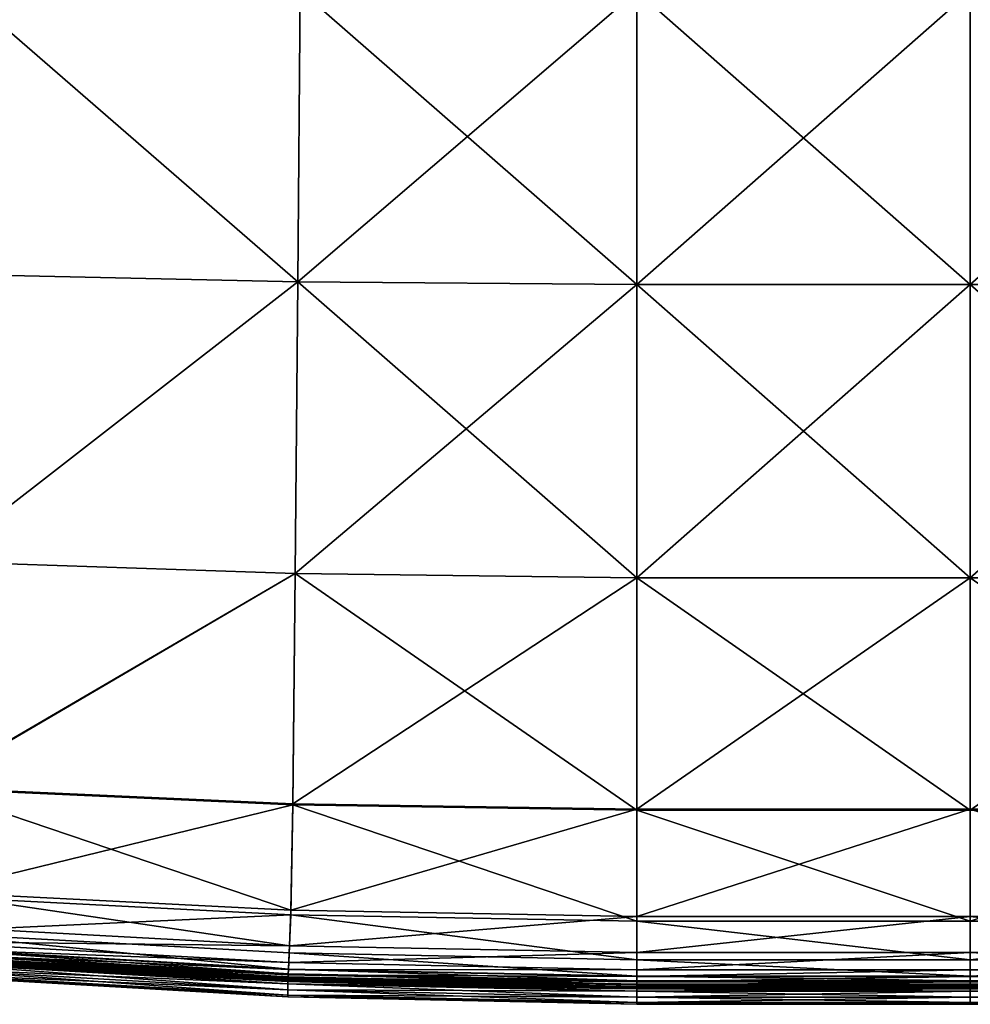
# Model space of a CAD drawing. Header units: millimetres. Extents: x 2387 to 13955, y -4964 to 364.
# Tile 716 of 1056: x 2748 to 3110, y -385 to -10. Entities that reach past the tile are written whole.
import ezdxf

# ---------------------------------------------------------------- set-up
doc = ezdxf.new("R2010")
doc.units = ezdxf.units.MM
doc.header["$MEASUREMENT"] = 0
doc.layers.add('Predefinito', color=7, linetype='Continuous', true_color=0x000000)

# ---------------------------------------------------------------- blocks, each defined once
blk = doc.blocks.new('Blocco 10')
at = {"layer": 'Predefinito'}
for points in [[(-599.17, 27.85, 452.75), (-603.07, -81.38, 455.57), (-470.11, -84.26, 455.57)], [(-470.11, -84.26, 293.4), (-603.07, -81.38, 293.4), (-599.17, 27.85, 293.4)], [(-470.11, -84.26, 455.57), (-469.14, 26.73, 452.75), (-599.17, 27.85, 452.75)], [(-599.17, 27.85, 293.4), (-469.14, 26.73, 293.4), (-470.11, -84.26, 293.4)], [(-341.22, -85.22, 293.4), (-470.11, -84.26, 293.4), (-469.14, 26.73, 293.4)], [(-341.22, 26.36, 452.75), (-469.14, 26.73, 452.75), (-470.11, -84.26, 455.57)], [(-470.11, -84.26, 455.57), (-341.22, -85.22, 455.57), (-341.22, 26.36, 452.75)], [(-469.14, 26.73, 293.4), (-341.22, 26.36, 293.4), (-341.22, -85.22, 293.4)], [(-341.22, 26.36, 293.4), (-214.36, 26.36, 293.4), (-214.36, -85.22, 293.4)], [(-214.36, -85.22, 293.4), (-341.22, -85.22, 293.4), (-341.22, 26.36, 293.4)], [(-214.36, 26.36, 452.75), (-341.22, 26.36, 452.75), (-341.22, -85.22, 455.57)], [(-341.22, -85.22, 455.57), (-214.36, -85.22, 455.57), (-214.36, 26.36, 452.75)], [(-87.51, 26.36, 293.4), (-87.51, -85.22, 293.4), (-214.36, -85.22, 293.4)], [(-214.36, -85.22, 293.4), (-214.36, 26.36, 293.4), (-87.51, 26.36, 293.4)], [(-87.51, -85.22, 455.57), (-87.51, 26.36, 452.75), (-214.36, 26.36, 452.75)], [(-214.36, 26.36, 452.75), (-214.36, -85.22, 455.57), (-87.51, -85.22, 455.57)], [(-606.96, -190.6, 293.4), (-603.07, -81.38, 293.4), (-470.11, -84.26, 293.4)], [(-470.11, -84.26, 455.57), (-603.07, -81.38, 455.57), (-606.96, -190.6, 452.75)], [(-470.11, -84.26, 293.4), (-471.09, -195.25, 293.4), (-606.96, -190.6, 293.4)], [(-606.96, -190.6, 452.75), (-471.09, -195.25, 452.75), (-470.11, -84.26, 455.57)], [(-341.22, -196.8, 293.4), (-471.09, -195.25, 293.4), (-470.11, -84.26, 293.4)], [(-341.22, -85.22, 455.57), (-470.11, -84.26, 455.57), (-471.09, -195.25, 452.75)], [(-471.09, -195.25, 452.75), (-341.22, -196.8, 452.75), (-341.22, -85.22, 455.57)], [(-470.11, -84.26, 293.4), (-341.22, -85.22, 293.4), (-341.22, -196.8, 293.4)], [(-214.36, -196.8, 293.4), (-341.22, -196.8, 293.4), (-341.22, -85.22, 293.4)], [(-341.22, -85.22, 293.4), (-214.36, -85.22, 293.4), (-214.36, -196.8, 293.4)], [(-341.22, -196.8, 452.75), (-214.36, -196.8, 452.75), (-214.36, -85.22, 455.57)], [(-214.36, -85.22, 455.57), (-341.22, -85.22, 455.57), (-341.22, -196.8, 452.75)], [(-87.51, -85.22, 293.4), (-87.51, -196.8, 293.4), (-214.36, -196.8, 293.4)], [(-214.36, -196.8, 293.4), (-214.36, -85.22, 293.4), (-87.51, -85.22, 293.4)], [(-87.51, -196.8, 452.75), (-87.51, -85.22, 455.57), (-214.36, -85.22, 455.57)], [(-214.36, -85.22, 455.57), (-214.36, -196.8, 452.75), (-87.51, -196.8, 452.75)], [(-610.61, -276.99, 293.4), (-606.96, -190.6, 293.4), (-471.09, -195.25, 293.4)], [(-471.09, -195.25, 452.75), (-606.96, -190.6, 452.75), (-610.51, -276.59, 447.23)], [(-471.09, -195.25, 293.4), (-472, -283.18, 293.4), (-610.61, -276.99, 293.4)], [(-610.51, -276.59, 447.23), (-471.97, -282.76, 447.23), (-471.09, -195.25, 452.75)], [(-341.22, -285.24, 293.4), (-472, -283.18, 293.4), (-471.09, -195.25, 293.4)], [(-341.22, -196.8, 452.75), (-471.09, -195.25, 452.75), (-471.97, -282.76, 447.23)], [(-471.97, -282.76, 447.23), (-341.22, -284.81, 447.23), (-341.22, -196.8, 452.75)], [(-471.09, -195.25, 293.4), (-341.22, -196.8, 293.4), (-341.22, -285.24, 293.4)], [(-341.22, -196.8, 293.4), (-214.36, -196.8, 293.4), (-214.36, -285.24, 293.4)], [(-214.36, -285.24, 293.4), (-341.22, -285.24, 293.4), (-341.22, -196.8, 293.4)], [(-214.36, -196.8, 452.75), (-341.22, -196.8, 452.75), (-341.22, -284.81, 447.23)], [(-341.22, -284.81, 447.23), (-214.36, -284.81, 447.23), (-214.36, -196.8, 452.75)], [(-87.51, -196.8, 293.4), (-87.51, -285.24, 293.4), (-214.36, -285.24, 293.4)], [(-214.36, -285.24, 293.4), (-214.36, -196.8, 293.4), (-87.51, -196.8, 293.4)], [(-87.51, -284.81, 447.23), (-87.51, -196.8, 452.75), (-214.36, -196.8, 452.75)], [(-214.36, -196.8, 452.75), (-214.36, -284.81, 447.23), (-87.51, -284.81, 447.23)], [(-613.73, -317.74, 293.4), (-610.61, -276.99, 293.4), (-472, -283.18, 293.4)], [(-610.51, -276.59, 447.23), (-613.34, -316.11, 441.97), (-472.68, -323.29, 441.97)], [(-472.68, -323.29, 441.97), (-471.97, -282.76, 447.23), (-610.51, -276.59, 447.23)], [(-472, -283.18, 293.4), (-472.78, -324.98, 293.4), (-613.73, -317.74, 293.4)], [(-341.22, -327.4, 293.4), (-472.78, -324.98, 293.4), (-472, -283.18, 293.4)], [(-341.22, -284.81, 447.23), (-471.97, -282.76, 447.23), (-472.68, -323.29, 441.97)], [(-472, -283.18, 293.4), (-341.22, -285.24, 293.4), (-341.22, -327.4, 293.4)], [(-472.68, -323.29, 441.97), (-341.22, -325.68, 441.97), (-341.22, -284.81, 447.23)], [(-341.22, -325.68, 441.97), (-214.36, -325.68, 441.97), (-214.36, -284.81, 447.23)], [(-214.36, -284.81, 447.23), (-341.22, -284.81, 447.23), (-341.22, -325.68, 441.97)], [(-214.36, -327.4, 293.4), (-341.22, -327.4, 293.4), (-341.22, -285.24, 293.4)], [(-341.22, -285.24, 293.4), (-214.36, -285.24, 293.4), (-214.36, -327.4, 293.4)], [(-87.51, -325.68, 441.97), (-87.51, -284.81, 447.23), (-214.36, -284.81, 447.23)], [(-214.36, -284.81, 447.23), (-214.36, -325.68, 441.97), (-87.51, -325.68, 441.97)], [(-87.51, -285.24, 293.4), (-87.51, -327.4, 293.4), (-214.36, -327.4, 293.4)], [(-214.36, -327.4, 293.4), (-214.36, -285.24, 293.4), (-87.51, -285.24, 293.4)], [(-616, -331.64, 293.5), (-613.73, -317.74, 293.4), (-472.78, -324.98, 293.4)], [(-613.34, -316.11, 441.97), (-615.36, -329.02, 437.35), (-473.19, -336.79, 437.35)], [(-473.19, -336.79, 437.35), (-472.68, -323.29, 441.97), (-613.34, -316.11, 441.97)], [(-472.78, -324.98, 293.4), (-473.35, -339.53, 293.5), (-616, -331.64, 293.5)], [(-341.22, -342.16, 293.5), (-473.35, -339.53, 293.5), (-472.78, -324.98, 293.4)], [(-341.22, -325.68, 441.97), (-472.68, -323.29, 441.97), (-473.19, -336.79, 437.35)], [(-473.19, -336.79, 437.35), (-341.22, -339.38, 437.35), (-341.22, -325.68, 441.97)], [(-472.78, -324.98, 293.4), (-341.22, -327.4, 293.4), (-341.22, -342.16, 293.5)], [(-214.36, -325.68, 441.97), (-341.22, -325.68, 441.97), (-341.22, -339.38, 437.35)], [(-341.22, -339.38, 437.35), (-214.36, -339.38, 437.35), (-214.36, -325.68, 441.97)], [(-87.51, -339.38, 437.35), (-87.51, -325.68, 441.97), (-214.36, -325.68, 441.97)], [(-214.36, -325.68, 441.97), (-214.36, -339.38, 437.35), (-87.51, -339.38, 437.35)], [(-473.19, -336.79, 437.35), (-615.36, -329.02, 437.35), (-616.48, -335.16, 433.73)], [(-341.22, -327.4, 293.4), (-214.36, -327.4, 293.4), (-214.36, -342.16, 293.5)], [(-214.36, -342.16, 293.5), (-341.22, -342.16, 293.5), (-341.22, -327.4, 293.4)], [(-87.51, -327.4, 293.4), (-87.51, -342.16, 293.5), (-214.36, -342.16, 293.5)], [(-214.36, -342.16, 293.5), (-214.36, -327.4, 293.4), (-87.51, -327.4, 293.4)], [(-473.61, -345.67, 293.8), (-617.06, -337.51, 293.8), (-616, -331.64, 293.5)], [(-616, -331.64, 293.5), (-473.35, -339.53, 293.5), (-473.61, -345.67, 293.8)], [(-473.47, -343.21, 433.73), (-616.48, -335.16, 433.73), (-617.09, -337.64, 430.48)], [(-616.48, -335.16, 433.73), (-473.47, -343.21, 433.73), (-473.19, -336.79, 437.35)], [(-341.22, -339.38, 437.35), (-473.19, -336.79, 437.35), (-473.47, -343.21, 433.73)], [(-473.85, -349.74, 296.75), (-618.01, -341.41, 296.75), (-617.78, -340.48, 295.37)], [(-473.74, -348.93, 422.61), (-617.77, -340.6, 422.62), (-617.95, -341.21, 422.56)], [(-473.73, -347.81, 426.93), (-617.56, -339.56, 426.93), (-617.81, -340.63, 424.02)], [(-473.79, -348.93, 424.02), (-617.81, -340.63, 424.02), (-617.77, -340.58, 422.67)], [(-617.81, -340.63, 424.02), (-473.79, -348.93, 424.02), (-473.73, -347.81, 426.93)], [(-473.79, -348.77, 295.37), (-617.78, -340.48, 295.37), (-617.47, -339.18, 294.39)], [(-617.78, -340.48, 295.37), (-473.79, -348.77, 295.37), (-473.85, -349.74, 296.75)], [(-473.74, -348.9, 422.66), (-617.77, -340.58, 422.67), (-617.67, -340.28, 422.38)], [(-473.69, -348.6, 422.36), (-617.67, -340.28, 422.38), (-617.77, -340.6, 422.62)], [(-617.77, -340.58, 422.67), (-473.74, -348.9, 422.66), (-473.79, -348.93, 424.02)], [(-617.77, -340.6, 422.62), (-473.74, -348.93, 422.61), (-473.69, -348.6, 422.36)], [(-617.67, -340.28, 422.38), (-473.69, -348.6, 422.36), (-473.74, -348.9, 422.66)], [(-473.62, -345.8, 430.48), (-617.09, -337.64, 430.48), (-617.56, -339.56, 426.93)], [(-617.56, -339.56, 426.93), (-473.73, -347.81, 426.93), (-473.62, -345.8, 430.48)], [(-473.71, -347.41, 294.39), (-617.47, -339.18, 294.39), (-617.06, -337.51, 293.8)], [(-617.47, -339.18, 294.39), (-473.71, -347.41, 294.39), (-473.79, -348.77, 295.37)], [(-617.09, -337.64, 430.48), (-473.62, -345.8, 430.48), (-473.47, -343.21, 433.73)], [(-617.06, -337.51, 293.8), (-473.61, -345.67, 293.8), (-473.71, -347.41, 294.39)], [(-341.22, -348.39, 293.8), (-473.61, -345.67, 293.8), (-473.35, -339.53, 293.5)], [(-473.47, -343.21, 433.73), (-341.22, -345.9, 433.73), (-341.22, -339.38, 437.35)], [(-473.35, -339.53, 293.5), (-341.22, -342.16, 293.5), (-341.22, -348.39, 293.8)], [(-341.22, -345.9, 433.73), (-214.36, -345.9, 433.73), (-214.36, -339.38, 437.35)], [(-214.36, -339.38, 437.35), (-341.22, -339.38, 437.35), (-341.22, -345.9, 433.73)], [(-87.51, -345.9, 433.73), (-87.51, -339.38, 437.35), (-214.36, -339.38, 437.35)], [(-214.36, -339.38, 437.35), (-214.36, -345.9, 433.73), (-87.51, -345.9, 433.73)], [(-473.9, -353.49, 304.51), (-618.24, -345.12, 304.51), (-618.21, -342.94, 301)], [(-473.9, -351.33, 417.27), (-618.23, -342.96, 417.27), (-618.24, -345.12, 414.17)], [(-473.89, -350.41, 418.52), (-618.21, -342.04, 418.52), (-618.23, -342.96, 417.27)], [(-618.23, -342.96, 417.27), (-473.9, -351.33, 417.27), (-473.89, -350.41, 418.52)], [(-473.88, -350.24, 418.85), (-618.19, -341.87, 418.85), (-618.21, -342.04, 418.52)], [(-473.9, -351.31, 301), (-618.21, -342.94, 301), (-618.14, -341.97, 298.52)], [(-618.21, -342.04, 418.52), (-473.89, -350.41, 418.52), (-473.88, -350.24, 418.85)], [(-618.21, -342.94, 301), (-473.9, -351.31, 301), (-473.9, -353.49, 304.51)], [(-473.89, -350.34, 419.2), (-618.19, -341.97, 419.2), (-618.19, -341.87, 418.85)], [(-618.19, -341.87, 418.85), (-473.88, -350.24, 418.85), (-473.89, -350.34, 419.2)], [(-618.19, -341.97, 419.2), (-473.89, -350.34, 419.2), (-473.89, -350.39, 419.93)], [(-473.89, -350.39, 419.93), (-618.17, -342.03, 419.93), (-618.19, -341.97, 419.2)], [(-473.87, -350.07, 421.35), (-618.09, -341.73, 421.35), (-618.17, -342.03, 419.93)], [(-618.17, -342.03, 419.93), (-473.89, -350.39, 419.93), (-473.87, -350.07, 421.35)], [(-473.88, -350.32, 298.52), (-618.14, -341.97, 298.52), (-618.01, -341.41, 296.75)], [(-618.14, -341.97, 298.52), (-473.88, -350.32, 298.52), (-473.9, -351.31, 301)], [(-473.82, -349.54, 422.56), (-617.95, -341.21, 422.56), (-618.09, -341.73, 421.35)], [(-618.09, -341.73, 421.35), (-473.87, -350.07, 421.35), (-473.82, -349.54, 422.56)], [(-618.01, -341.41, 296.75), (-473.85, -349.74, 296.75), (-473.88, -350.32, 298.52)], [(-617.95, -341.21, 422.56), (-473.82, -349.54, 422.56), (-473.74, -348.93, 422.61)], [(-341.22, -345.9, 433.73), (-473.47, -343.21, 433.73), (-473.62, -345.8, 430.48)], [(-214.36, -348.39, 293.8), (-341.22, -348.39, 293.8), (-341.22, -342.16, 293.5)], [(-341.22, -342.16, 293.5), (-214.36, -342.16, 293.5), (-214.36, -348.39, 293.8)], [(-87.51, -342.16, 293.5), (-87.51, -348.39, 293.8), (-214.36, -348.39, 293.8)], [(-214.36, -348.39, 293.8), (-214.36, -342.16, 293.5), (-87.51, -342.16, 293.5)], [(-473.9, -353.49, 414.17), (-618.24, -345.12, 414.17), (-618.24, -347.2, 398.45)], [(-618.24, -345.12, 414.17), (-473.9, -353.49, 414.17), (-473.9, -351.33, 417.27)], [(-618.24, -345.12, 304.51), (-473.9, -353.49, 304.51), (-473.9, -355.57, 320.23)], [(-473.9, -355.57, 320.23), (-618.24, -347.2, 320.23), (-618.24, -345.12, 304.51)], [(-473.9, -356.27, 359.34), (-618.24, -347.89, 359.34), (-618.24, -347.2, 320.23)], [(-618.24, -347.2, 320.23), (-473.9, -355.57, 320.23), (-473.9, -356.27, 359.34)], [(-473.9, -355.57, 398.45), (-618.24, -347.2, 398.45), (-618.24, -347.89, 359.34)], [(-618.24, -347.2, 398.45), (-473.9, -355.57, 398.45), (-473.9, -353.49, 414.17)], [(-618.24, -347.89, 359.34), (-473.9, -356.27, 359.34), (-473.9, -355.57, 398.45)], [(-341.22, -351.53, 295.37), (-473.79, -348.77, 295.37), (-473.71, -347.41, 294.39)], [(-341.22, -350.56, 426.93), (-473.73, -347.81, 426.93), (-473.79, -348.93, 424.02)], [(-341.22, -348.53, 430.48), (-473.62, -345.8, 430.48), (-473.73, -347.81, 426.93)], [(-473.73, -347.81, 426.93), (-341.22, -350.56, 426.93), (-341.22, -348.53, 430.48)], [(-341.22, -350.16, 294.39), (-473.71, -347.41, 294.39), (-473.61, -345.67, 293.8)], [(-473.71, -347.41, 294.39), (-341.22, -350.16, 294.39), (-341.22, -351.53, 295.37)], [(-473.62, -345.8, 430.48), (-341.22, -348.53, 430.48), (-341.22, -345.9, 433.73)], [(-473.61, -345.67, 293.8), (-341.22, -348.39, 293.8), (-341.22, -350.16, 294.39)], [(-214.36, -345.9, 433.73), (-341.22, -345.9, 433.73), (-341.22, -348.53, 430.48)], [(-341.22, -348.53, 430.48), (-214.36, -348.53, 430.48), (-214.36, -345.9, 433.73)], [(-87.51, -348.53, 430.48), (-87.51, -345.9, 433.73), (-214.36, -345.9, 433.73)], [(-214.36, -345.9, 433.73), (-214.36, -348.53, 430.48), (-87.51, -348.53, 430.48)], [(-341.22, -354.1, 301), (-473.9, -351.31, 301), (-473.88, -350.32, 298.52)], [(-341.22, -353.2, 418.52), (-473.89, -350.41, 418.52), (-473.9, -351.33, 417.27)], [(-341.22, -356.28, 304.51), (-473.9, -353.49, 304.51), (-473.9, -351.31, 301)], [(-473.9, -351.31, 301), (-341.22, -354.1, 301), (-341.22, -356.28, 304.51)], [(-473.9, -351.33, 417.27), (-341.22, -354.12, 417.27), (-341.22, -353.2, 418.52)], [(-341.22, -354.12, 417.27), (-473.9, -351.33, 417.27), (-473.9, -353.49, 414.17)], [(-341.22, -352.86, 421.35), (-473.87, -350.07, 421.35), (-473.89, -350.39, 419.93)], [(-341.21, -353.04, 418.85), (-473.88, -350.24, 418.85), (-473.89, -350.41, 418.52)], [(-341.22, -353.13, 419.2), (-473.89, -350.34, 419.2), (-473.88, -350.24, 418.85)], [(-473.89, -350.34, 419.2), (-341.22, -353.13, 419.2), (-341.22, -353.18, 419.92)], [(-341.22, -353.18, 419.92), (-473.89, -350.39, 419.93), (-473.89, -350.34, 419.2)], [(-473.89, -350.39, 419.93), (-341.22, -353.18, 419.92), (-341.22, -352.86, 421.35)], [(-473.89, -350.41, 418.52), (-341.22, -353.2, 418.52), (-341.21, -353.04, 418.85)], [(-341.22, -353.11, 298.52), (-473.88, -350.32, 298.52), (-473.85, -349.74, 296.75)], [(-473.88, -350.24, 418.85), (-341.21, -353.04, 418.85), (-341.22, -353.13, 419.2)], [(-473.88, -350.32, 298.52), (-341.22, -353.11, 298.52), (-341.22, -354.1, 301)], [(-341.21, -352.31, 422.56), (-473.82, -349.54, 422.56), (-473.87, -350.07, 421.35)], [(-473.87, -350.07, 421.35), (-341.22, -352.86, 421.35), (-341.21, -352.31, 422.56)], [(-341.22, -352.52, 296.75), (-473.85, -349.74, 296.75), (-473.79, -348.77, 295.37)], [(-473.85, -349.74, 296.75), (-341.22, -352.52, 296.75), (-341.22, -353.11, 298.52)], [(-341.18, -351.7, 422.6), (-473.74, -348.93, 422.61), (-473.82, -349.54, 422.56)], [(-473.82, -349.54, 422.56), (-341.21, -352.31, 422.56), (-341.18, -351.7, 422.6)], [(-473.79, -348.77, 295.37), (-341.22, -351.53, 295.37), (-341.22, -352.52, 296.75)], [(-341.21, -351.7, 424.01), (-473.79, -348.93, 424.02), (-473.74, -348.9, 422.66)], [(-473.79, -348.93, 424.02), (-341.21, -351.7, 424.01), (-341.22, -350.56, 426.93)], [(-341.18, -351.68, 422.65), (-473.74, -348.9, 422.66), (-473.69, -348.6, 422.36)], [(-341.16, -351.38, 422.34), (-473.69, -348.6, 422.36), (-473.74, -348.93, 422.61)], [(-473.74, -348.9, 422.66), (-341.18, -351.68, 422.65), (-341.21, -351.7, 424.01)], [(-473.74, -348.93, 422.61), (-341.18, -351.7, 422.6), (-341.16, -351.38, 422.34)], [(-473.69, -348.6, 422.36), (-341.16, -351.38, 422.34), (-341.18, -351.68, 422.65)], [(-341.22, -348.39, 293.8), (-214.36, -348.39, 293.8), (-214.36, -350.16, 294.39)], [(-214.36, -350.16, 294.39), (-341.22, -350.16, 294.39), (-341.22, -348.39, 293.8)], [(-341.22, -350.56, 426.93), (-214.36, -350.56, 426.93), (-214.36, -348.53, 430.48)], [(-214.36, -348.53, 430.48), (-341.22, -348.53, 430.48), (-341.22, -350.56, 426.93)], [(-214.36, -351.53, 295.37), (-341.22, -351.53, 295.37), (-341.22, -350.16, 294.39)], [(-341.22, -350.16, 294.39), (-214.36, -350.16, 294.39), (-214.36, -351.53, 295.37)], [(-214.36, -350.56, 426.93), (-341.22, -350.56, 426.93), (-341.21, -351.7, 424.01)], [(-341.22, -351.53, 295.37), (-214.36, -351.53, 295.37), (-214.36, -352.52, 296.75)], [(-214.36, -352.52, 296.75), (-341.22, -352.52, 296.75), (-341.22, -351.53, 295.37)], [(-341.21, -351.7, 424.01), (-214.36, -351.7, 424.01), (-214.36, -350.56, 426.93)], [(-214.36, -351.7, 424.01), (-341.21, -351.7, 424.01), (-341.18, -351.68, 422.65)], [(-214.36, -351.71, 422.59), (-341.18, -351.7, 422.6), (-341.21, -352.31, 422.56)], [(-341.21, -352.31, 422.56), (-214.36, -352.31, 422.55), (-214.36, -351.71, 422.59)], [(-214.36, -351.68, 422.64), (-341.18, -351.68, 422.65), (-341.16, -351.38, 422.34)], [(-341.18, -351.7, 422.6), (-214.36, -351.71, 422.59), (-214.36, -351.38, 422.34)], [(-214.36, -351.38, 422.34), (-341.16, -351.38, 422.34), (-341.18, -351.7, 422.6)], [(-341.18, -351.68, 422.65), (-214.36, -351.68, 422.64), (-214.36, -351.7, 424.01)], [(-341.16, -351.38, 422.34), (-214.36, -351.38, 422.34), (-214.36, -351.68, 422.64)], [(-87.51, -348.39, 293.8), (-87.51, -350.16, 294.39), (-214.36, -350.16, 294.39)], [(-214.36, -350.16, 294.39), (-214.36, -348.39, 293.8), (-87.51, -348.39, 293.8)], [(-87.51, -350.56, 426.93), (-87.51, -348.53, 430.48), (-214.36, -348.53, 430.48)], [(-214.36, -348.53, 430.48), (-214.36, -350.56, 426.93), (-87.51, -350.56, 426.93)], [(-87.51, -350.16, 294.39), (-87.51, -351.53, 295.37), (-214.36, -351.53, 295.37)], [(-214.36, -351.53, 295.37), (-214.36, -350.16, 294.39), (-87.51, -350.16, 294.39)], [(-87.52, -351.7, 424.01), (-87.51, -350.56, 426.93), (-214.36, -350.56, 426.93)], [(-214.36, -350.56, 426.93), (-214.36, -351.7, 424.01), (-87.52, -351.7, 424.01)], [(-87.57, -351.38, 422.34), (-87.55, -351.68, 422.65), (-214.36, -351.68, 422.64)], [(-214.36, -351.68, 422.64), (-214.36, -351.38, 422.34), (-87.57, -351.38, 422.34)], [(-87.55, -351.7, 422.6), (-87.57, -351.38, 422.34), (-214.36, -351.38, 422.34)], [(-214.36, -351.38, 422.34), (-214.36, -351.71, 422.59), (-87.55, -351.7, 422.6)], [(-87.51, -351.53, 295.37), (-87.51, -352.52, 296.75), (-214.36, -352.52, 296.75)], [(-214.36, -352.52, 296.75), (-214.36, -351.53, 295.37), (-87.51, -351.53, 295.37)], [(-87.55, -351.68, 422.65), (-87.52, -351.7, 424.01), (-214.36, -351.7, 424.01)], [(-214.36, -351.7, 424.01), (-214.36, -351.68, 422.64), (-87.55, -351.68, 422.65)], [(-87.52, -352.31, 422.56), (-87.55, -351.7, 422.6), (-214.36, -351.71, 422.59)], [(-214.36, -351.71, 422.59), (-214.36, -352.31, 422.55), (-87.52, -352.31, 422.56)], [(-341.22, -356.28, 414.17), (-473.9, -353.49, 414.17), (-473.9, -355.57, 398.45)], [(-473.9, -353.49, 414.17), (-341.22, -356.28, 414.17), (-341.22, -354.12, 417.27)], [(-473.9, -353.49, 304.51), (-341.22, -356.28, 304.51), (-341.22, -358.36, 320.23)], [(-341.22, -358.36, 320.23), (-473.9, -355.57, 320.23), (-473.9, -353.49, 304.51)], [(-341.22, -359.06, 359.34), (-473.9, -356.27, 359.34), (-473.9, -355.57, 320.23)], [(-473.9, -355.57, 320.23), (-341.22, -358.36, 320.23), (-341.22, -359.06, 359.34)], [(-341.22, -358.36, 398.45), (-473.9, -355.57, 398.45), (-473.9, -356.27, 359.34)], [(-473.9, -355.57, 398.45), (-341.22, -358.36, 398.45), (-341.22, -356.28, 414.17)], [(-341.22, -352.86, 421.35), (-214.36, -352.86, 421.35), (-214.36, -352.31, 422.55)], [(-214.36, -352.31, 422.55), (-341.21, -352.31, 422.56), (-341.22, -352.86, 421.35)], [(-214.36, -353.11, 298.52), (-341.22, -353.11, 298.52), (-341.22, -352.52, 296.75)], [(-341.22, -352.52, 296.75), (-214.36, -352.52, 296.75), (-214.36, -353.11, 298.52)], [(-214.36, -352.86, 421.35), (-341.22, -352.86, 421.35), (-341.22, -353.18, 419.92)], [(-341.22, -353.18, 419.92), (-214.36, -353.18, 419.92), (-214.36, -352.86, 421.35)], [(-341.22, -353.2, 418.52), (-214.36, -353.2, 418.52), (-214.36, -353.04, 418.85)], [(-214.36, -353.04, 418.85), (-341.21, -353.04, 418.85), (-341.22, -353.2, 418.52)], [(-214.36, -353.13, 419.2), (-341.22, -353.13, 419.2), (-341.21, -353.04, 418.85)], [(-341.22, -353.11, 298.52), (-214.36, -353.11, 298.52), (-214.36, -354.1, 301)], [(-214.36, -354.1, 301), (-341.22, -354.1, 301), (-341.22, -353.11, 298.52)], [(-341.22, -353.13, 419.2), (-214.36, -353.13, 419.2), (-214.36, -353.18, 419.92)], [(-214.36, -353.18, 419.92), (-341.22, -353.18, 419.92), (-341.22, -353.13, 419.2)], [(-214.36, -353.2, 418.52), (-341.22, -353.2, 418.52), (-341.22, -354.12, 417.27)], [(-341.22, -354.12, 417.27), (-214.36, -354.12, 417.27), (-214.36, -353.2, 418.52)], [(-214.36, -356.28, 304.51), (-341.22, -356.28, 304.51), (-341.22, -354.1, 301)], [(-341.22, -354.1, 301), (-214.36, -354.1, 301), (-214.36, -356.28, 304.51)], [(-341.22, -356.28, 414.17), (-214.36, -356.28, 414.17), (-214.36, -354.12, 417.27)], [(-214.36, -354.12, 417.27), (-341.22, -354.12, 417.27), (-341.22, -356.28, 414.17)], [(-341.21, -353.04, 418.85), (-214.36, -353.04, 418.85), (-214.36, -353.13, 419.2)], [(-87.51, -352.86, 421.35), (-87.52, -352.31, 422.56), (-214.36, -352.31, 422.55)], [(-214.36, -352.31, 422.55), (-214.36, -352.86, 421.35), (-87.51, -352.86, 421.35)], [(-87.51, -352.52, 296.75), (-87.51, -353.11, 298.52), (-214.36, -353.11, 298.52)], [(-214.36, -353.11, 298.52), (-214.36, -352.52, 296.75), (-87.51, -352.52, 296.75)], [(-87.51, -353.18, 419.92), (-87.51, -352.86, 421.35), (-214.36, -352.86, 421.35)], [(-214.36, -352.86, 421.35), (-214.36, -353.18, 419.92), (-87.51, -353.18, 419.92)], [(-87.51, -353.2, 418.52), (-87.52, -353.04, 418.85), (-214.36, -353.04, 418.85)], [(-214.36, -353.04, 418.85), (-214.36, -353.2, 418.52), (-87.51, -353.2, 418.52)], [(-87.52, -353.04, 418.85), (-87.51, -353.13, 419.2), (-214.36, -353.13, 419.2)], [(-214.36, -353.13, 419.2), (-214.36, -353.04, 418.85), (-87.52, -353.04, 418.85)], [(-87.51, -353.11, 298.52), (-87.51, -354.1, 301), (-214.36, -354.1, 301)], [(-214.36, -354.1, 301), (-214.36, -353.11, 298.52), (-87.51, -353.11, 298.52)], [(-87.51, -353.13, 419.2), (-87.51, -353.18, 419.92), (-214.36, -353.18, 419.92)], [(-214.36, -353.18, 419.92), (-214.36, -353.13, 419.2), (-87.51, -353.13, 419.2)], [(-87.51, -354.12, 417.27), (-87.51, -353.2, 418.52), (-214.36, -353.2, 418.52)], [(-214.36, -353.2, 418.52), (-214.36, -354.12, 417.27), (-87.51, -354.12, 417.27)], [(-87.51, -354.1, 301), (-87.51, -356.28, 304.51), (-214.36, -356.28, 304.51)], [(-214.36, -356.28, 304.51), (-214.36, -354.1, 301), (-87.51, -354.1, 301)], [(-87.51, -356.28, 414.17), (-87.51, -354.12, 417.27), (-214.36, -354.12, 417.27)], [(-214.36, -354.12, 417.27), (-214.36, -356.28, 414.17), (-87.51, -356.28, 414.17)], [(-473.9, -356.27, 359.34), (-341.22, -359.06, 359.34), (-341.22, -358.36, 398.45)], [(-214.36, -356.28, 414.17), (-341.22, -356.28, 414.17), (-341.22, -358.36, 398.45)], [(-341.22, -358.36, 398.45), (-214.36, -358.36, 398.45), (-214.36, -356.28, 414.17)], [(-341.22, -356.28, 304.51), (-214.36, -356.28, 304.51), (-214.36, -358.36, 320.23)], [(-214.36, -358.36, 320.23), (-341.22, -358.36, 320.23), (-341.22, -356.28, 304.51)], [(-214.36, -359.06, 359.34), (-341.22, -359.06, 359.34), (-341.22, -358.36, 320.23)], [(-341.22, -358.36, 320.23), (-214.36, -358.36, 320.23), (-214.36, -359.06, 359.34)], [(-341.22, -359.06, 359.34), (-214.36, -359.06, 359.34), (-214.36, -358.36, 398.45)], [(-214.36, -358.36, 398.45), (-341.22, -358.36, 398.45), (-341.22, -359.06, 359.34)], [(-87.51, -358.36, 398.45), (-87.51, -356.28, 414.17), (-214.36, -356.28, 414.17)], [(-214.36, -356.28, 414.17), (-214.36, -358.36, 398.45), (-87.51, -358.36, 398.45)], [(-87.51, -356.28, 304.51), (-87.51, -358.36, 320.23), (-214.36, -358.36, 320.23)], [(-214.36, -358.36, 320.23), (-214.36, -356.28, 304.51), (-87.51, -356.28, 304.51)], [(-87.51, -359.06, 359.34), (-87.51, -358.36, 398.45), (-214.36, -358.36, 398.45)], [(-214.36, -358.36, 398.45), (-214.36, -359.06, 359.34), (-87.51, -359.06, 359.34)], [(-87.51, -358.36, 320.23), (-87.51, -359.06, 359.34), (-214.36, -359.06, 359.34)], [(-214.36, -359.06, 359.34), (-214.36, -358.36, 320.23), (-87.51, -358.36, 320.23)]]:
    blk.add_3dface(points, dxfattribs=at)

msp = doc.modelspace()

# ---------------------------------------------------------------- block references
at = {"layer": 'Predefinito'}
msp.add_blockref('Blocco 10', (3324.05, -25.89), dxfattribs=at)

doc.saveas('drawing.dxf')
